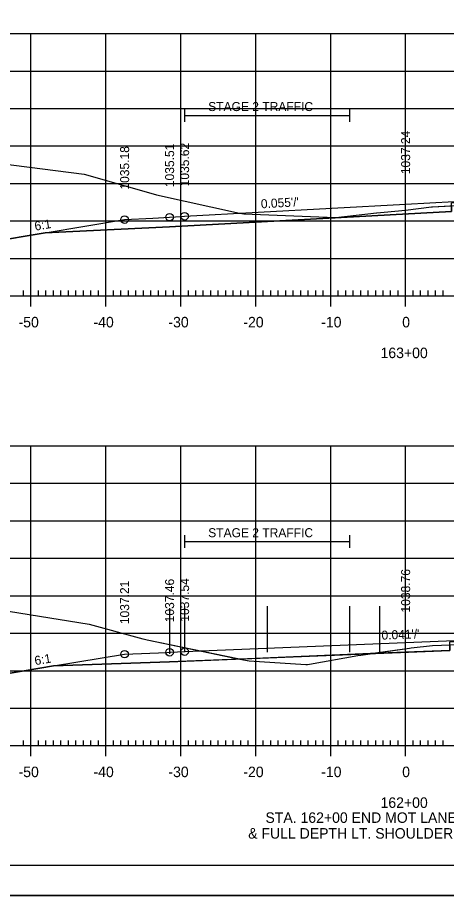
# Model space of a CAD drawing. Extents: x 1322838 to 1324533, y 339903 to 351025.
# Drawn here: x 1323651.9 to 1323709.2, y 345965.4 to 346082.6 of the extents above; entities that cross this region are included whole.
import ezdxf

# ---------------------------------------------------------------- set-up
doc = ezdxf.new("R2010")
doc.units = 0
for name, color, linetype in [('R_Alt Surface', 7, 'Continuous'), ('R_Axis', 7, 'Continuous'), ('R_Axis Annot', 7, 'Continuous'), ('R_Border', 7, 'Continuous'), ('R_Exist Surface', 7, 'Continuous'), ('R_Fin Surface', 7, 'Continuous'), ('R_Fin Surface Annot', 7, 'Continuous'), ('R_Grid', 7, 'Continuous'), ('R_No Plot', 7, 'Continuous')]:
    doc.layers.add(name, color=color, linetype=linetype)

msp = doc.modelspace()

# ---------------------------------------------------------------- linework, layer by layer
at = {"layer": 'R_Alt Surface'}
for points in [[(1323655.62, 346053.83), (1323672.22, 346054.64), (1323709.84, 346056.7), (1323709.85, 346057.83), (1323731.84, 346059.04), (1323731.85, 346057.91), (1323735.22, 346058.1), (1323748.79, 346057.83)], [(1323656.71, 345996.05), (1323672.22, 345996.59), (1323709.61, 345998.13), (1323709.62, 345999.26), (1323731.61, 346000.17), (1323731.62, 345999.04), (1323735.22, 345999.19), (1323748.43, 345998.92)]]:
    msp.add_lwpolyline(points, dxfattribs=at)
at = {"layer": 'R_Axis'}
for p, q in [((1323652.72, 346045.42), (1323652.72, 346046.12)), ((1323653.72, 346044.02), (1323653.72, 346046.82)), ((1323654.72, 346045.42), (1323654.72, 346046.12)), ((1323655.72, 346045.42), (1323655.72, 346046.12)), ((1323656.72, 346045.42), (1323656.72, 346046.12)), ((1323657.72, 346045.42), (1323657.72, 346046.12)), ((1323658.72, 346045.42), (1323658.72, 346046.12)), ((1323659.72, 346045.42), (1323659.72, 346046.12)), ((1323660.72, 346045.42), (1323660.72, 346046.12)), ((1323661.72, 346045.42), (1323661.72, 346046.12)), ((1323662.72, 346045.42), (1323662.72, 346046.12)), ((1323663.72, 346044.02), (1323663.72, 346046.82)), ((1323664.72, 346045.42), (1323664.72, 346046.12)), ((1323665.72, 346045.42), (1323665.72, 346046.12)), ((1323666.72, 346045.42), (1323666.72, 346046.12)), ((1323667.72, 346045.42), (1323667.72, 346046.12)), ((1323668.72, 346045.42), (1323668.72, 346046.12)), ((1323669.72, 346045.42), (1323669.72, 346046.12)), ((1323670.72, 346045.42), (1323670.72, 346046.12)), ((1323671.72, 346045.42), (1323671.72, 346046.12)), ((1323672.72, 346045.42), (1323672.72, 346046.12)), ((1323673.72, 346044.02), (1323673.72, 346046.82)), ((1323674.72, 346045.42), (1323674.72, 346046.12)), ((1323675.72, 346045.42), (1323675.72, 346046.12)), ((1323676.72, 346045.42), (1323676.72, 346046.12)), ((1323677.72, 346045.42), (1323677.72, 346046.12)), ((1323678.72, 346045.42), (1323678.72, 346046.12)), ((1323679.72, 346045.42), (1323679.72, 346046.12)), ((1323680.72, 346045.42), (1323680.72, 346046.12)), ((1323681.72, 346045.42), (1323681.72, 346046.12)), ((1323682.72, 346045.42), (1323682.72, 346046.12)), ((1323683.72, 346044.02), (1323683.72, 346046.82)), ((1323684.72, 346045.42), (1323684.72, 346046.12)), ((1323685.72, 346045.42), (1323685.72, 346046.12)), ((1323686.72, 346045.42), (1323686.72, 346046.12)), ((1323687.72, 346045.42), (1323687.72, 346046.12)), ((1323688.72, 346045.42), (1323688.72, 346046.12)), ((1323689.72, 346045.42), (1323689.72, 346046.12)), ((1323690.72, 346045.42), (1323690.72, 346046.12)), ((1323691.72, 346045.42), (1323691.72, 346046.12)), ((1323692.72, 346045.42), (1323692.72, 346046.12)), ((1323693.72, 346044.02), (1323693.72, 346046.82)), ((1323694.72, 346045.42), (1323694.72, 346046.12)), ((1323695.72, 346045.42), (1323695.72, 346046.12)), ((1323696.72, 346045.42), (1323696.72, 346046.12)), ((1323697.72, 346045.42), (1323697.72, 346046.12)), ((1323698.72, 346045.42), (1323698.72, 346046.12)), ((1323699.72, 346045.42), (1323699.72, 346046.12)), ((1323700.72, 346045.42), (1323700.72, 346046.12)), ((1323701.72, 346045.42), (1323701.72, 346046.12)), ((1323702.72, 346045.42), (1323702.72, 346046.12)), ((1323703.72, 346044.02), (1323703.72, 346046.82)), ((1323704.72, 346045.42), (1323704.72, 346046.12)), ((1323705.72, 346045.42), (1323705.72, 346046.12)), ((1323706.72, 346045.42), (1323706.72, 346046.12)), ((1323707.72, 346045.42), (1323707.72, 346046.12)), ((1323708.72, 346045.42), (1323708.72, 346046.12)), ((1323563.72, 346045.42), (1323843.72, 346045.42)), ((1323653.72, 345984.02), (1323653.72, 345986.82)), ((1323663.72, 345984.02), (1323663.72, 345986.82)), ((1323673.72, 345984.02), (1323673.72, 345986.82)), ((1323683.72, 345984.02), (1323683.72, 345986.82)), ((1323693.72, 345984.02), (1323693.72, 345986.82)), ((1323703.72, 345984.02), (1323703.72, 345986.82)), ((1323563.72, 345985.42), (1323843.72, 345985.42)), ((1323652.72, 345985.42), (1323652.72, 345986.12)), ((1323654.72, 345985.42), (1323654.72, 345986.12)), ((1323655.72, 345985.42), (1323655.72, 345986.12)), ((1323656.72, 345985.42), (1323656.72, 345986.12)), ((1323657.72, 345985.42), (1323657.72, 345986.12)), ((1323658.72, 345985.42), (1323658.72, 345986.12)), ((1323659.72, 345985.42), (1323659.72, 345986.12)), ((1323660.72, 345985.42), (1323660.72, 345986.12)), ((1323661.72, 345985.42), (1323661.72, 345986.12)), ((1323662.72, 345985.42), (1323662.72, 345986.12)), ((1323664.72, 345985.42), (1323664.72, 345986.12)), ((1323665.72, 345985.42), (1323665.72, 345986.12)), ((1323666.72, 345985.42), (1323666.72, 345986.12)), ((1323667.72, 345985.42), (1323667.72, 345986.12)), ((1323668.72, 345985.42), (1323668.72, 345986.12)), ((1323669.72, 345985.42), (1323669.72, 345986.12)), ((1323670.72, 345985.42), (1323670.72, 345986.12)), ((1323671.72, 345985.42), (1323671.72, 345986.12)), ((1323672.72, 345985.42), (1323672.72, 345986.12)), ((1323674.72, 345985.42), (1323674.72, 345986.12)), ((1323675.72, 345985.42), (1323675.72, 345986.12)), ((1323676.72, 345985.42), (1323676.72, 345986.12)), ((1323677.72, 345985.42), (1323677.72, 345986.12)), ((1323678.72, 345985.42), (1323678.72, 345986.12)), ((1323679.72, 345985.42), (1323679.72, 345986.12)), ((1323680.72, 345985.42), (1323680.72, 345986.12)), ((1323681.72, 345985.42), (1323681.72, 345986.12)), ((1323682.72, 345985.42), (1323682.72, 345986.12)), ((1323684.72, 345985.42), (1323684.72, 345986.12)), ((1323685.72, 345985.42), (1323685.72, 345986.12)), ((1323686.72, 345985.42), (1323686.72, 345986.12)), ((1323687.72, 345985.42), (1323687.72, 345986.12)), ((1323688.72, 345985.42), (1323688.72, 345986.12)), ((1323689.72, 345985.42), (1323689.72, 345986.12)), ((1323690.72, 345985.42), (1323690.72, 345986.12)), ((1323691.72, 345985.42), (1323691.72, 345986.12)), ((1323692.72, 345985.42), (1323692.72, 345986.12)), ((1323694.72, 345985.42), (1323694.72, 345986.12)), ((1323695.72, 345985.42), (1323695.72, 345986.12)), ((1323696.72, 345985.42), (1323696.72, 345986.12)), ((1323697.72, 345985.42), (1323697.72, 345986.12)), ((1323698.72, 345985.42), (1323698.72, 345986.12)), ((1323699.72, 345985.42), (1323699.72, 345986.12)), ((1323700.72, 345985.42), (1323700.72, 345986.12)), ((1323701.72, 345985.42), (1323701.72, 345986.12)), ((1323702.72, 345985.42), (1323702.72, 345986.12)), ((1323704.72, 345985.42), (1323704.72, 345986.12)), ((1323705.72, 345985.42), (1323705.72, 345986.12)), ((1323706.72, 345985.42), (1323706.72, 345986.12)), ((1323707.72, 345985.42), (1323707.72, 345986.12)), ((1323708.72, 345985.42), (1323708.72, 345986.12))]:
    msp.add_line(p, q, dxfattribs=at)
at = {"layer": 'R_Axis Annot'}
for p, q in [((1323674.22, 346070.34), (1323674.22, 346068.64)), ((1323674.22, 346069.49), (1323696.22, 346069.49)), ((1323696.22, 346070.34), (1323696.22, 346068.64)), ((1323674.22, 346013.49), (1323674.22, 346011.79)), ((1323696.22, 346013.49), (1323696.22, 346011.79)), ((1323674.22, 346012.64), (1323696.22, 346012.64))]:
    msp.add_line(p, q, dxfattribs=at)
at = {"layer": 'R_Border'}
msp.add_line((1323861.9, 345969.42), (1323545.72, 345969.42), dxfattribs=at)
at = {"layer": 'R_Exist Surface'}
for points in [[(1323623.57, 346066.44), (1323660.81, 346061.67), (1323668.14, 346059.58), (1323670.48, 346058.89), (1323681.54, 346056.48), (1323682.14, 346056.36), (1323694.35, 346055.88), (1323694.39, 346055.88), (1323699.81, 346056.51), (1323699.86, 346056.51), (1323700.86, 346056.61), (1323703.69, 346056.88), (1323707.16, 346057.29), (1323707.29, 346057.3), (1323720.44, 346058.07)], [(1323632.16, 346006.35), (1323661.5, 346001.61), (1323668.65, 345999.66), (1323668.68, 345999.65), (1323669.24, 345999.53), (1323682.84, 345996.72), (1323690.38, 345996.25), (1323690.63, 345996.23), (1323690.89, 345996.28), (1323697.35, 345997.46), (1323697.76, 345997.51), (1323704.24, 345998.44), (1323704.47, 345998.47), (1323707.31, 345998.77), (1323708.52, 345998.82), (1323720.62, 345999.3)]]:
    msp.add_lwpolyline(points, dxfattribs=at)
at = {"layer": 'R_Fin Surface'}
for points in [[(1323590.6, 346069.8), (1323590.6, 346069.8), (1323631.51, 346056.17), (1323644.22, 346051.93), (1323648.12, 346052.58), (1323655.62, 346053.83), (1323666.22, 346055.6), (1323669.97, 346055.8), (1323672.22, 346055.93), (1323672.99, 346055.97), (1323674.22, 346056.04), (1323703.72, 346057.66), (1323716.68, 346058.37), (1323733.21, 346059.28), (1323733.22, 346059.28), (1323734.77, 346059.37), (1323735.22, 346059.39), (1323741.22, 346059.72), (1323745.2, 346058.72), (1323748.79, 346057.83), (1323763.22, 346054.22), (1323769.98, 346051.96)], [(1323583.33, 346014.25), (1323583.33, 346014.25), (1323644.22, 345993.96), (1323652.8, 345995.4), (1323656.71, 345996.05), (1323666.22, 345997.63), (1323671.85, 345997.86), (1323672.22, 345997.88), (1323672.33, 345997.88), (1323674.22, 345997.96), (1323674.22, 345997.96), (1323703.72, 345999.18), (1323733.22, 346000.4), (1323733.88, 346000.43), (1323735.22, 346000.48), (1323739.1, 346000.64), (1323741.22, 346000.73), (1323748.43, 345998.92), (1323754.17, 345997.49), (1323763.22, 345995.23), (1323769.04, 345993.29)]]:
    msp.add_lwpolyline(points, dxfattribs=at)
at = {"layer": 'R_Grid'}
for p, q in [((1323563.72, 346080.42), (1323843.72, 346080.42)), ((1323653.72, 346045.42), (1323653.72, 346080.42)), ((1323663.72, 346045.42), (1323663.72, 346080.42)), ((1323673.72, 346045.42), (1323673.72, 346080.42)), ((1323683.72, 346045.42), (1323683.72, 346080.42)), ((1323693.72, 346045.42), (1323693.72, 346080.42)), ((1323703.72, 346045.42), (1323703.72, 346080.42)), ((1323563.72, 346075.42), (1323843.72, 346075.42)), ((1323563.72, 346070.42), (1323843.72, 346070.42)), ((1323563.72, 346065.42), (1323843.72, 346065.42)), ((1323563.72, 346060.42), (1323843.72, 346060.42)), ((1323563.72, 346055.42), (1323843.72, 346055.42)), ((1323563.72, 346050.42), (1323843.72, 346050.42)), ((1323563.72, 346045.42), (1323843.72, 346045.42)), ((1323563.72, 346025.42), (1323843.72, 346025.42)), ((1323653.72, 345985.42), (1323653.72, 346025.42)), ((1323663.72, 345985.42), (1323663.72, 346025.42)), ((1323673.72, 345985.42), (1323673.72, 346025.42)), ((1323683.72, 345985.42), (1323683.72, 346025.42)), ((1323693.72, 345985.42), (1323693.72, 346025.42)), ((1323703.72, 345985.42), (1323703.72, 346025.42)), ((1323563.72, 346020.42), (1323843.72, 346020.42)), ((1323563.72, 346015.42), (1323843.72, 346015.42)), ((1323563.72, 346010.42), (1323843.72, 346010.42)), ((1323563.72, 346005.42), (1323843.72, 346005.42)), ((1323563.72, 346000.42), (1323843.72, 346000.42)), ((1323563.72, 345995.42), (1323843.72, 345995.42)), ((1323563.72, 345990.42), (1323843.72, 345990.42)), ((1323563.72, 345985.42), (1323843.72, 345985.42))]:
    msp.add_line(p, q, dxfattribs=at)
at = {"layer": 'R_No Plot'}
for p, q in [((1323672.22, 346003.76), (1323672.22, 345997.65)), ((1323674.22, 346004.02), (1323674.22, 345997.91)), ((1323685.22, 346004.02), (1323685.22, 345997.91)), ((1323696.22, 346004.02), (1323696.22, 345997.91)), ((1323700.22, 346004.02), (1323700.22, 345997.91)), ((1323533.31, 345965.44), (1323866.65, 345965.44))]:
    msp.add_line(p, q, dxfattribs=at)
for points in [[(1323533.31, 346178.78), (1323866.65, 346178.78), (1323866.65, 345965.44), (1323533.31, 345965.44)], [(1323779.64, 346174.88), (1323799.26, 346174.88), (1323799.26, 346165), (1323815.37, 346165), (1323838.57, 346165), (1323838.57, 346132.33), (1323861.77, 346132.33), (1323861.9, 345969.42), (1323545.72, 345969.42), (1323545.72, 346174.88)], [(1323590.6, 346069.8), (1323601.93, 346069.1), (1323623.57, 346066.44), (1323660.81, 346061.67), (1323668.14, 346059.58), (1323670.48, 346058.89), (1323681.54, 346056.48), (1323682.14, 346056.36), (1323694.35, 346055.88), (1323694.39, 346055.88), (1323699.81, 346056.51), (1323699.86, 346056.51), (1323700.86, 346056.61), (1323703.69, 346056.88), (1323707.16, 346057.29), (1323707.29, 346057.3), (1323709.85, 346057.45), (1323709.84, 346056.7), (1323672.22, 346054.64), (1323655.62, 346053.83), (1323648.12, 346052.58), (1323644.22, 346051.93), (1323631.51, 346056.17), (1323590.6, 346069.8)], [(1323583.33, 346014.25), (1323592.51, 346012.8), (1323607.78, 346010.34), (1323632.16, 346006.35), (1323661.5, 346001.61), (1323668.65, 345999.66), (1323668.68, 345999.65), (1323669.24, 345999.53), (1323681.59, 345996.97), (1323672.22, 345996.59), (1323656.71, 345996.05), (1323652.8, 345995.4), (1323644.22, 345993.96), (1323583.33, 346014.25)], [(1323699.05, 345997.7), (1323704.24, 345998.44), (1323704.47, 345998.47), (1323707.31, 345998.77), (1323708.52, 345998.82), (1323709.62, 345998.87), (1323709.61, 345998.13)], [(1323681.59, 345996.97), (1323682.84, 345996.72), (1323690.38, 345996.25), (1323690.63, 345996.23), (1323690.89, 345996.28), (1323697.35, 345997.46), (1323697.76, 345997.51), (1323699.05, 345997.7)]]:
    msp.add_lwpolyline(points, close=True, dxfattribs=at)
for centre in [(1323674.22, 346056.04), (1323666.22, 346055.6), (1323672.22, 346055.93), (1323666.22, 345997.63), (1323672.22, 345997.88), (1323674.22, 345997.96)]:
    msp.add_circle(centre, 0.5, dxfattribs=at)

# ---------------------------------------------------------------- texts
at = {"layer": 'R_Axis Annot'}
for s, height, p in [('STAGE 2 TRAFFIC', 1.2, (1323677.37, 346070.08)), ('-50', 1.4, (1323652.06, 346041.22)), ('-40', 1.4, (1323662.06, 346041.22)), ('-30', 1.4, (1323672.06, 346041.22)), ('-20', 1.4, (1323682.06, 346041.22)), ('-10', 1.4, (1323692.45, 346041.22)), ('0', 1.4, (1323703.26, 346041.22)), ('163+00', 1.4, (1323700.37, 346037.12)), ('STAGE 2 TRAFFIC', 1.2, (1323677.37, 346013.23)), ('-50', 1.4, (1323652.06, 345981.22)), ('-40', 1.4, (1323662.06, 345981.22)), ('-30', 1.4, (1323672.06, 345981.22)), ('-20', 1.4, (1323682.06, 345981.22)), ('-10', 1.4, (1323692.45, 345981.22)), ('0', 1.4, (1323703.26, 345981.22)), ('162+00', 1.4, (1323700.37, 345977.12)), ('STA. 162+00 END MOT LANE TAPER', 1.4, (1323685.01, 345975.12)), ('& FULL DEPTH LT. SHOULDER FOR MOT', 1.4, (1323682.71, 345973.02))]:
    msp.add_text(s, height=height, dxfattribs=at).set_placement(p)
at = {"layer": 'R_Fin Surface Annot'}
for s, rotation, p in [('1037.24', 90, (1323704.32, 346061.66)), ('1035.18', 90, (1323666.82, 346059.6)), ('1035.51', 90, (1323672.82, 346059.93)), ('1035.62', 90, (1323674.82, 346060.04)), ("0.055'/'", 3.1453, (1323684.43, 346057.1)), ('6:1', 9.4632, (1323654.29, 346054.12)), ('1038.76', 90, (1323704.32, 346003.18)), ('1037.21', 90, (1323666.82, 346001.63)), ('1037.46', 90, (1323672.82, 346001.88)), ('1037.54', 90, (1323674.82, 346001.96)), ("0.041'/'", 2.3652, (1323700.52, 345999.55)), ('6:1', 9.463, (1323654.29, 345996.15))]:
    msp.add_text(s, height=1.2, rotation=rotation, dxfattribs=at).set_placement(p)

doc.saveas('drawing.dxf')
